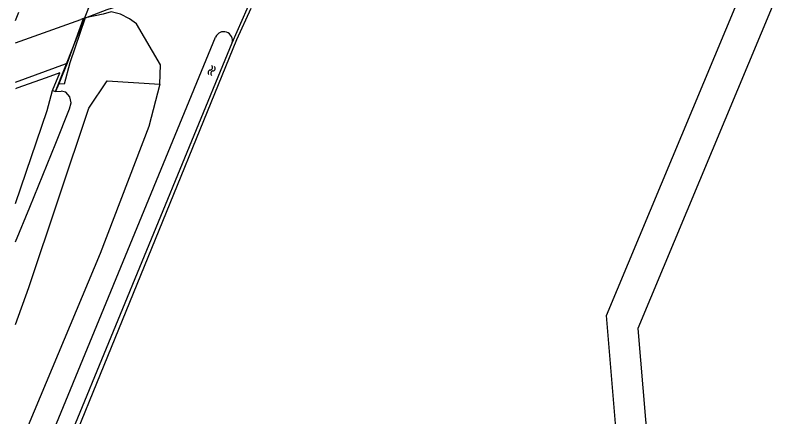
# Model space of a CAD drawing. Extents: x 137999 to 141000, y 397500 to 400501.
# Drawn here: x 138000 to 138122.6, y 397874.3 to 397937.3 of the extents above; entities that cross this region are included whole.
import ezdxf

# ---------------------------------------------------------------- set-up
doc = ezdxf.new("R2010")
doc.units = 0
for name, color, linetype in [('gg-knt-BGT kruinlijn', 7, 'Continuous'), ('gg-knt-bronhoudergrens niveau 01', 7, 'Continuous'), ('gg-knt-verharding nz', 7, 'Continuous'), ('gg-kntw-bovenkant insteek waterloop', 7, 'Continuous'), ('gg-kwrk-kunstwerk niveau 01', 7, 'Continuous'), ('gt-symb-watersymbool', 7, 'Continuous'), ('gx-grn-maaiveld', 7, 'Continuous')]:
    doc.layers.add(name, color=color, linetype=linetype)

# ---------------------------------------------------------------- blocks, each defined once
blk = doc.blocks.new('gt0-WA')
at = {"layer": 'gt-symb-watersymbool'}
for centre, start, end in [((-0.32, 0.02), 28.0725, 151.9275), ((0.43, 0.42), 208.0725, 331.9275), ((-0.32, -0.43), 28.0725, 151.9275), ((0.43, -0.03), 208.0725, 331.9275)]:
    blk.add_arc(centre, 0.425, start, end, dxfattribs=at)

msp = doc.modelspace()

# ---------------------------------------------------------------- linework, layer by layer
at = {"layer": 'gg-knt-BGT kruinlijn'}
for p, q in [((138000, 397926.83), (138007.87, 397929.71)), ((138008.12, 397929.82), (138006.8, 397926.6)), ((138008.12, 397929.82), (138007.87, 397929.71)), ((138006.8, 397926.6), (138006.28, 397925.39)), ((138006.28, 397925.39), (138007.14, 397925.43)), ((138007.9, 397925.26), (138007.14, 397925.43)), ((138008.53, 397924.55), (138007.9, 397925.26)), ((138008.74, 397923.6), (138008.53, 397924.55)), ((138008.49, 397922.65), (138008.74, 397923.6)), ((138006.31, 397917.25), (138008.49, 397922.65)), ((138002.23, 397907.23), (138006.31, 397917.25)), ((138000, 397901.76), (138002.23, 397907.23))]:
    msp.add_line(p, q, dxfattribs=at)
at = {"layer": 'gg-knt-bronhoudergrens niveau 01'}
for p, q in [((138006.28, 397925.39), (138026.89, 397977.51)), ((138005.82, 397925.57), (138006.28, 397925.39))]:
    msp.add_line(p, q, dxfattribs=at)
msp.add_lwpolyline([(138005.82, 397925.57), (138006.93, 397928.32), (138004.8, 397927.54), (138000.2, 397925.89), (138000, 397925.82)], dxfattribs=at)
at = {"layer": 'gg-knt-verharding nz'}
msp.add_line((138000, 397933.05), (138010.23, 397936.7), dxfattribs=at)
at = {"layer": 'gg-kntw-bovenkant insteek waterloop'}
for p, q in [((138000, 397857.7), (138031.43, 397933.93)), ((138000, 397850.38), (138034.04, 397933.01))]:
    msp.add_line(p, q, dxfattribs=at)
msp.add_arc((138032.71, 397933.4), 1.38, 343.6825, 157.5985, dxfattribs=at)
at = {"layer": 'gg-kwrk-kunstwerk niveau 01'}
msp.add_line((138000, 397936.55), (138000.5, 397937.83), dxfattribs=at)
at = {"layer": 'gx-grn-maaiveld'}
for p, q in [((138034.04, 397933.01), (138037.58, 397941.07)), ((138010.69, 397936.86), (138010.23, 397936.7)), ((138010.89, 397936.94), (138010.69, 397936.86)), ((138010.92, 397936.95), (138010.89, 397936.94)), ((138011.01, 397936.98), (138010.92, 397936.95))]:
    msp.add_line(p, q, dxfattribs=at)
for points in [[(138095.4, 397860), (138092.88, 397890.19), (138115.1, 397943.38), (138157.04, 397952.36)], [(138169.73, 397875.96), (138155.88, 397947.16), (138119.2, 397939.31), (138097.82, 397888.13), (138099.79, 397864.52), (138139.78, 397871.02)], [(138011.01, 397936.98), (138014.41, 397938.27), (138017.57, 397939.27)], [(138000, 397847.71), (138003.43, 397856.65), (138034.77, 397933.54), (138037.02, 397938.47)], [(138022.68, 397926.54), (138022.8, 397929.58), (138018.98, 397936.02), (138017.91, 397936.82), (138016.51, 397937.55), (138015.01, 397937.9), (138013.76, 397937.55), (138011.01, 397936.98)], [(138010.92, 397936.95), (138008.5, 397929.89), (138007.61, 397926.53), (138006.8, 397926.6)], [(138010.69, 397936.86), (138010.61, 397936.83), (138008.12, 397929.82)], [(138000, 397888.77), (138002.1, 397894.58), (138011.52, 397922.75), (138014.39, 397927.04), (138022.68, 397926.54)], [(138000, 397907.8), (138004.94, 397922.42), (138005.82, 397925.57)], [(138022.68, 397926.54), (138020.93, 397919.89), (138013.29, 397899.95), (138001.96, 397872.89)]]:
    msp.add_lwpolyline(points, dxfattribs=at)

# ---------------------------------------------------------------- block references
at = {"layer": 'gt-symb-watersymbool', "rotation": 71.99992540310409}
msp.add_blockref('gt0-WA', (138030.79, 397928.63), dxfattribs=at)

doc.saveas('drawing.dxf')
